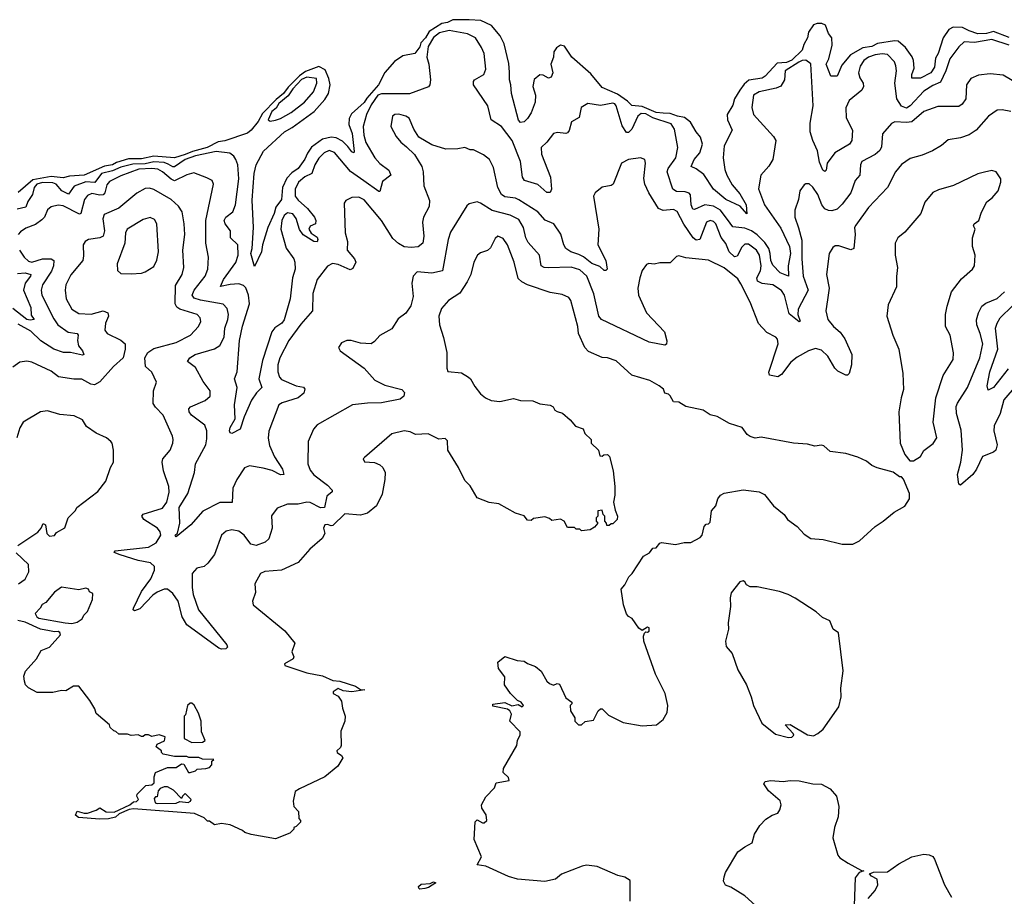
# Model space of a CAD drawing. Extents: x 2293139 to 2515392, y 824115 to 1006937.
# Tile 296 of 417: x 2378164 to 2383827, y 990888 to 995930. Entities that reach past the tile are written whole.
import ezdxf

# ---------------------------------------------------------------- set-up
doc = ezdxf.new("R2010")
doc.units = 0

msp = doc.modelspace()

# ---------------------------------------------------------------- linework, layer by layer
at = {"layer": '0CON10XD'}
for points in [[(2383855, 995827.8), (2383765, 995862.9), (2383725, 995850.8), (2383675, 995849.6), (2383625, 995865.2), (2383585.8, 995885.8), (2383533.4, 995886.6), (2383507.3, 995872.7), (2383475.6, 995825), (2383446.9, 995735), (2383431, 995709), (2383425, 995657.1), (2383404.4, 995625), (2383345, 995593.8), (2383295, 995593.8), (2383294.2, 995615), (2383307.9, 995652.1), (2383303.8, 995695), (2383297.3, 995717.3), (2383259.3, 995769.3), (2383216.2, 995806.2), (2383195, 995809.2), (2383097.6, 995792.4), (2383065, 995774.9), (2383012.5, 995767.5), (2382942.4, 995727.6), (2382891.9, 995668.1), (2382865.4, 995604.6), (2382830, 995605), (2382802.9, 995675), (2382817.8, 995705), (2382837.4, 995782.6), (2382835.5, 995825), (2382815, 995851.5), (2382798.2, 995898.2), (2382777.9, 995907.9), (2382751.3, 995908.7), (2382730.5, 995899.5), (2382701.1, 995858.9), (2382694.7, 995825), (2382673.6, 995786.4), (2382665.1, 995755), (2382605, 995697.4), (2382575, 995684.2), (2382519.9, 995680.1), (2382450.8, 995605), (2382434.3, 995594.3), (2382358.6, 995581.4), (2382330.7, 995559.3), (2382305.1, 995524.9), (2382274.8, 995475.2), (2382265, 995437.8), (2382232.5, 995385), (2382234.7, 995354.7), (2382261.9, 995295), (2382216.3, 995203.7), (2382210.5, 995135), (2382218.8, 995068.8), (2382231.1, 995035), (2382261, 994981), (2382305, 994928.5), (2382342.9, 994865), (2382346.4, 994813.6), (2382307.3, 994857.3), (2382225.7, 994895), (2382155, 994955.8), (2382099.1, 995039.1), (2382055, 995071.8), (2382026.2, 995085), (2382043.3, 995125), (2382075.4, 995164.6), (2382090.6, 995215), (2382080.6, 995255), (2382055, 995284.2), (2382021.4, 995341.4), (2381988.2, 995368.2), (2381947.1, 995375), (2381905, 995390.9), (2381865, 995393.1), (2381825, 995396.8), (2381745, 995431.2), (2381685, 995436.2), (2381660.8, 995460.8), (2381602, 995502), (2381515, 995539.2), (2381448.6, 995618.6), (2381339.7, 995715), (2381297.4, 995777.4), (2381275, 995784.4), (2381251.2, 995768.8), (2381237.1, 995745), (2381234.1, 995715), (2381219.7, 995675), (2381231.1, 995625), (2381220.7, 995599.3), (2381205, 995593.1), (2381175, 995611.8), (2381155, 995612.7), (2381123.9, 995586.1), (2381115.2, 995545), (2381131.5, 995495), (2381128.6, 995455), (2381105, 995394.5), (2381085, 995362.1), (2381065, 995343.1), (2381045, 995339.4), (2381032.3, 995352.3), (2380992.7, 995505), (2380989.5, 995555), (2380980.4, 995585), (2380981.9, 995628.1), (2380977.7, 995677.7), (2380951.2, 995791.2), (2380928, 995838), (2380877.1, 995897.1), (2380816.1, 995926.1), (2380749.8, 995929.8), (2380655, 995930), (2380625, 995913.6), (2380591.2, 995908.8), (2380518.8, 995861.2), (2380498.4, 995825), (2380472.2, 995797.8), (2380465, 995773.7), (2380437.5, 995735), (2380367.3, 995722.7), (2380320.1, 995689.9), (2380264.4, 995625.6), (2380227, 995555), (2380160.7, 995479.3), (2380145, 995453), (2380071.9, 995388.1), (2380058.4, 995361.6), (2380057.3, 995327.3), (2380075.9, 995275), (2380087.4, 995172.6), (2380085, 995163.8), (2380075, 995170), (2380051, 995201), (2380020.8, 995230.8), (2379985, 995251.2), (2379955, 995253.9), (2379905, 995243.7), (2379842.7, 995197.3), (2379818.6, 995161.4), (2379805, 995127.7), (2379766.1, 995075), (2379730.2, 995049.8), (2379701.4, 995018.6), (2379675.2, 994965), (2379670.4, 994895), (2379637.7, 994852.3), (2379628.3, 994815), (2379590.4, 994735), (2379560, 994635), (2379554.3, 994595.7), (2379515, 994510), (2379493, 994585), (2379501.2, 994615), (2379508.7, 994735), (2379502.2, 994892.2), (2379513.6, 995045), (2379524.2, 995095), (2379566.9, 995173.1), (2379687.8, 995285), (2379730.5, 995309.5), (2379857.3, 995402.7), (2379919, 995471), (2379939.7, 995505), (2379950, 995555), (2379942.4, 995592.4), (2379921.7, 995641.7), (2379885, 995660.8), (2379808, 995632), (2379772.6, 995607.4), (2379708.3, 995541.7), (2379681.1, 995505), (2379638.8, 995471.2), (2379560.1, 995389.9), (2379535, 995344.8), (2379495, 995293.7), (2379475, 995277.3), (2379345, 995233.9), (2379305, 995227.8), (2379243.1, 995195), (2379157.2, 995172.8), (2379115.4, 995154.6), (2379055, 995135.3), (2378935, 995145.9), (2378865, 995129.1), (2378789.3, 995130.7), (2378720.4, 995109.6), (2378697.1, 995095), (2378652, 995088), (2378535.6, 995035), (2378450.2, 995029.8), (2378415, 995019.7), (2378345, 995028.4), (2378240.1, 995009.9), (2378155, 994935.4)], [(2383855, 995783.5), (2383755, 995816.2), (2383655, 995799.2), (2383597, 995803), (2383565, 995774.5), (2383513.3, 995705), (2383490.8, 995635), (2383459.5, 995570.5), (2383415, 995551.8), (2383365, 995519.5), (2383285, 995433.9), (2383265, 995420.2), (2383235, 995433), (2383208.4, 995475), (2383197.3, 995565), (2383206, 995635), (2383204, 995664), (2383195, 995686.9), (2383155, 995729.2), (2383125, 995734.4), (2383085, 995727.4), (2383045.7, 995714.3), (2383018.2, 995695), (2382998.1, 995661.9), (2382988.9, 995625), (2382995.9, 995595.9), (2383015, 995565.8), (2383016.4, 995545), (2383007.5, 995525), (2382933.8, 995465), (2382915, 995423.3), (2382918.2, 995365), (2382954, 995294), (2382950.8, 995235), (2382935.8, 995215), (2382852.5, 995165), (2382808.5, 995105), (2382801.8, 995065), (2382795, 995056.7), (2382782.6, 995065), (2382765, 995110.8), (2382753.3, 995175), (2382725.3, 995235), (2382710.3, 995285), (2382709.7, 995335), (2382728.6, 995435), (2382715, 995675.6), (2382685, 995696.4), (2382665, 995696.2), (2382645, 995686.3), (2382566.5, 995635), (2382562, 995585), (2382541.4, 995548.6), (2382515, 995536.8), (2382418, 995515), (2382385, 995495.6), (2382374.5, 995425), (2382384.5, 995385), (2382498.9, 995258.9), (2382512.9, 995235), (2382495, 995126.7), (2382473, 995087), (2382426, 995035), (2382412.9, 994957.1), (2382447.7, 994865), (2382541, 994731), (2382591.1, 994625), (2382597, 994585), (2382583.7, 994515), (2382586.2, 994455), (2382538.8, 994475), (2382495, 994518.2), (2382483.4, 994545), (2382481.2, 994585), (2382471.9, 994615), (2382449.5, 994649.5), (2382405, 994692.1), (2382372.2, 994715), (2382335, 994730.9), (2382265, 994737.8), (2382250.5, 994759.5), (2382195, 994833.8), (2382155, 994858), (2382105, 994864.4), (2382045, 994839.1), (2382035, 994840.6), (2382025.8, 994865), (2382022.1, 994922.1), (2382015, 994932.7), (2381990.8, 994940.8), (2381941.2, 994941.2), (2381921.1, 994955), (2381887.5, 995055), (2381894, 995075), (2381937.1, 995135), (2381948.4, 995195), (2381930.5, 995300.5), (2381911.9, 995331.9), (2381805.8, 995365.8), (2381765, 995389.3), (2381739.2, 995390.8), (2381718.8, 995375), (2381685, 995300.8), (2381665, 995281.8), (2381655, 995281.5), (2381629.2, 995319.2), (2381594.7, 995434.7), (2381586.6, 995446.6), (2381575, 995449.6), (2381505, 995435.7), (2381431.9, 995448.1), (2381394.3, 995425.7), (2381381.7, 995368.3), (2381337.6, 995342.4), (2381325, 995293.3), (2381315, 995278.6), (2381305, 995274.5), (2381258, 995282), (2381234.6, 995275.4), (2381195.7, 995225), (2381163.3, 995195), (2381166.1, 995156.1), (2381217.3, 995025), (2381222.5, 994955), (2381215, 994936.7), (2381195, 994936), (2381145, 994982.2), (2381067.1, 995005), (2381055.5, 995025), (2381045.3, 995115), (2380996.4, 995235), (2380935, 995315.6), (2380875.6, 995355), (2380856.9, 995435), (2380773.5, 995555), (2380773.5, 995575), (2380780, 995585), (2380832.9, 995615), (2380845.6, 995645), (2380835.7, 995735), (2380819.6, 995769.6), (2380785.5, 995825.5), (2380739.1, 995849.1), (2380635, 995867.7), (2380578.9, 995855), (2380545, 995827.6), (2380513.2, 995775), (2380505.6, 995715), (2380518.1, 995675), (2380527.5, 995585), (2380523.3, 995555), (2380516, 995544), (2380406.4, 995503.6), (2380245, 995504.3), (2380224.8, 995495), (2380185, 995441.1), (2380159, 995385), (2380140.2, 995315), (2380143.4, 995265), (2380155, 995224.5), (2380207.6, 995135), (2380235, 995102.5), (2380286.9, 995065), (2380298.9, 995035), (2380249.9, 995000.1), (2380235, 994942.5), (2380228.8, 994941.2), (2380143.4, 995003.4), (2380066.6, 995056.6), (2379975, 995166.7), (2379945, 995177.5), (2379915, 995163.9), (2379885, 995134.5), (2379861.1, 995095), (2379844.8, 995045.2), (2379805, 995026.8), (2379766.8, 994995), (2379748.3, 994955), (2379749.4, 994915), (2379765, 994891.6), (2379819.7, 994845), (2379860, 994795), (2379867.3, 994775), (2379865, 994756.7), (2379835, 994743.1), (2379827.7, 994725), (2379841.3, 994701.3), (2379875, 994679.2), (2379879.5, 994665), (2379875, 994652.9), (2379855.6, 994654.4), (2379795, 994693.6), (2379773.8, 994723.8), (2379755, 994786.9), (2379735, 994813.8), (2379705, 994819.1), (2379685, 994804.6), (2379672.2, 994775), (2379665.6, 994725), (2379696.3, 994616.3), (2379740.5, 994555), (2379747.5, 994535), (2379749.2, 994495), (2379734.1, 994445.9), (2379720.4, 994325), (2379685, 994204), (2379671.1, 994185), (2379631.4, 994158.6), (2379614.4, 994135.6), (2379560.2, 993969.8), (2379539.2, 993865), (2379556.4, 993815), (2379525.9, 993784.1), (2379497.4, 993742.6), (2379454.6, 993645), (2379433.1, 993575), (2379385, 993550), (2379375, 993553.8), (2379370.4, 993565), (2379374.7, 993585), (2379403.5, 993635), (2379400, 993715), (2379415.5, 993815), (2379399.4, 993865), (2379415.2, 993904.8), (2379429.2, 994085), (2379446.6, 994166.6), (2379485.2, 994295), (2379480.7, 994345), (2379465, 994388.5), (2379452.1, 994402.1), (2379425, 994410.4), (2379375, 994407.2), (2379320, 994395), (2379336.8, 994435), (2379406.4, 994533.6), (2379421.3, 994575), (2379418.6, 994635), (2379376.5, 994675), (2379376.5, 994715), (2379346, 994755), (2379340.9, 994775), (2379350.5, 994795), (2379390.9, 994825), (2379405.2, 994864.8), (2379424.7, 995015), (2379418, 995095), (2379408.2, 995125), (2379395, 995145.8), (2379372.6, 995162.6), (2379295, 995171.4), (2379175, 995146.8), (2379115, 995125.2), (2379055, 995083.2), (2379045, 995083), (2379018.3, 995098.3), (2378995, 995108.3), (2378935, 995112.6), (2378885, 995100.6), (2378815, 995099.7), (2378745, 995082.1), (2378698.5, 995061.5), (2378635.6, 995045), (2378596.4, 994993.6), (2378545, 994998.4), (2378476.9, 994973.1), (2378445, 994927.5), (2378405.9, 994945.9), (2378373.6, 994985), (2378355, 994992.6), (2378295, 994992.9), (2378263.2, 994985), (2378247.1, 994965), (2378237.1, 994925), (2378210.5, 994885), (2378199.1, 994850.9), (2378149, 994841)], [(2379605, 995346.7), (2379635, 995352.7), (2379665, 995361.6), (2379725, 995396.5), (2379802.6, 995455), (2379854.8, 995515), (2379873.2, 995565), (2379871.2, 995591.2), (2379815, 995600.4), (2379784.6, 995585.4), (2379735, 995532.9), (2379708.2, 995491.8), (2379655, 995447.5), (2379638.9, 995421.1), (2379615, 995401.7), (2379593.3, 995353.3), (2379605, 995346.7)], [(2383915, 995555.5), (2383821.1, 995611.1), (2383745, 995618.5), (2383678.3, 995611.7), (2383635, 995591.4), (2383610, 995555), (2383606.5, 995475), (2383585, 995444.3), (2383565, 995430), (2383445, 995431.1), (2383365, 995401.2), (2383295, 995343.4), (2383265, 995338.6), (2383197.5, 995342.5), (2383177.3, 995332.7), (2383127.2, 995272.8), (2383120.4, 995199.6), (2383111.5, 995178.5), (2383085.2, 995154.8), (2383007.8, 995115), (2382999.1, 995095), (2382995.6, 995035), (2382968.5, 995005), (2382944.7, 994935), (2382895, 994869.6), (2382865, 994840.5), (2382835, 994830), (2382815, 994832.2), (2382795, 994843.1), (2382777.1, 994865), (2382755, 994924.3), (2382725, 994967.5), (2382705, 994985.8), (2382685, 994986.7), (2382675, 994980), (2382650.8, 994945), (2382644.2, 994895), (2382622.2, 994835), (2382622.7, 994795), (2382643.4, 994733.4), (2382662.2, 994662.2), (2382662, 994555), (2382670, 994455), (2382699.7, 994375), (2382641.3, 994265), (2382639.7, 994235), (2382653.3, 994196.7), (2382647.1, 994192.9), (2382589.2, 994239.2), (2382562, 994345), (2382545, 994372.7), (2382495, 994404.7), (2382435, 994412), (2382406.8, 994426.8), (2382404.2, 994445), (2382423.9, 994486.1), (2382428.1, 994515), (2382419.3, 994575), (2382401.6, 994605), (2382355, 994638.4), (2382335, 994639.1), (2382318.2, 994621.8), (2382290.8, 994569.1), (2382275, 994565.4), (2382244.3, 994595), (2382225, 994642.7), (2382198, 994678), (2382167.3, 994755), (2382155, 994769.6), (2382135, 994776), (2382115, 994765.5), (2382095.2, 994714.8), (2382075, 994665.5), (2382055, 994661.2), (2382038.1, 994675), (2381983.9, 994753.9), (2381945, 994827.5), (2381925, 994839.2), (2381865, 994833.5), (2381838.2, 994845), (2381782.2, 994935), (2381758.8, 994985), (2381753.9, 995016.1), (2381764.3, 995104.3), (2381758.8, 995125), (2381735, 995135.7), (2381665, 995126.5), (2381625.6, 995104.4), (2381576.7, 994985), (2381565, 994976.2), (2381515, 994966.7), (2381474, 994935), (2381464.3, 994915), (2381494.4, 994725.6), (2381489.1, 994635), (2381535.8, 994545), (2381543.3, 994495), (2381535, 994486.7), (2381525, 994488), (2381501.2, 994511.2), (2381455, 994527.9), (2381407, 994567), (2381380.1, 994580.1)], [(2383865, 995401.8), (2383815, 995412.5), (2383785, 995409.4), (2383736.9, 995375), (2383665, 995294.4), (2383625, 995267.5), (2383575, 995250), (2383505, 995238.9), (2383465, 995206.7), (2383413.4, 995176.6), (2383355, 995150), (2383285, 995132.2), (2383235, 995097.1), (2383201.1, 995055), (2383154.7, 994965.3), (2383045, 994850.8), (2382972.2, 994747.8), (2382965.6, 994734.4), (2382969.6, 994695), (2382961.9, 994615), (2382945, 994606.5), (2382875, 994629.2), (2382855, 994628.9), (2382840.7, 994619.3), (2382818.8, 994585), (2382804.3, 994465), (2382818.9, 994385), (2382810.4, 994319.6), (2382800.9, 994255), (2382811.8, 994205), (2382844.5, 994165), (2382882, 994132), (2382909.1, 994095), (2382949.5, 994005), (2382947.9, 993945), (2382934.3, 993895), (2382925, 993885.7), (2382915, 993885.6), (2382868.9, 993908.9), (2382851.9, 993925), (2382811.4, 993995), (2382775, 994028.5), (2382741.4, 994038.6), (2382700, 994025), (2382635, 993989.2), (2382599.9, 993960.1), (2382545, 993889.2), (2382525, 993876), (2382515, 993877.5), (2382476.2, 993886.2), (2382472.3, 993902.3), (2382525.5, 994065), (2382523.2, 994093.2), (2382513.8, 994105), (2382460.7, 994130.7), (2382413.5, 994183.5), (2382365.5, 994305), (2382311, 994411)], [(2381380.1, 994580.1), (2381334.3, 994595), (2381305.6, 994615), (2381292.9, 994635), (2381276, 994696), (2381235.6, 994755.6), (2381186.2, 994776.2), (2381144.7, 994824.7), (2381035, 994894.2), (2381015, 994903.1), (2380955, 994910.9), (2380935, 994923.8), (2380913.7, 994965), (2380889.2, 995079.2), (2380865.4, 995125.4), (2380832.6, 995152.6), (2380775, 995182), (2380755, 995180.8), (2380725, 995195.8), (2380685, 995187.5), (2380615, 995185.6), (2380535, 995210.4), (2380459.2, 995255), (2380431.2, 995301.2), (2380405, 995364.4), (2380385, 995376.1), (2380345, 995386.2), (2380322.5, 995385), (2380308.8, 995375), (2380298.8, 995315), (2380328.7, 995258.7), (2380355.8, 995225.8), (2380388.7, 995198.7), (2380435.5, 995155.5), (2380477.8, 995085), (2380485.5, 995055), (2380488.2, 994975), (2380520.3, 994890.3), (2380519.4, 994855), (2380487.5, 994795), (2380480, 994765), (2380489.1, 994685), (2380482.9, 994645), (2380456.2, 994623.8), (2380415, 994620.4), (2380375, 994624.6), (2380341.9, 994641.9), (2380311.2, 994671.2), (2380244.6, 994775), (2380145, 994893.5), (2380115, 994910), (2380075, 994908.1), (2380039.7, 994890.3), (2380030.8, 994875), (2380036.3, 994705), (2380048.9, 994655), (2380046.9, 994605), (2380090.6, 994555), (2380097.8, 994535), (2380080.6, 994499.4), (2380065, 994490.5), (2379995, 994521.6), (2379962.6, 994527.4), (2379935, 994512.5), (2379875.3, 994435), (2379849.5, 994355), (2379848.8, 994255), (2379781.5, 994178.5), (2379711.9, 994085), (2379660, 993985), (2379649.3, 993945), (2379649.6, 993905), (2379659.1, 993875), (2379670.4, 993860.4), (2379754.5, 993824.5), (2379797.3, 993817.3), (2379804.5, 993805), (2379797.8, 993782.2), (2379765.3, 993755), (2379674.1, 993725.9), (2379655.4, 993714.6), (2379597.2, 993562.8), (2379594.1, 993524.1), (2379600.9, 993480.9), (2379629.1, 993415), (2379675.5, 993345), (2379683.3, 993315), (2379665, 993312.5), (2379616.8, 993336.8), (2379565, 993350.8), (2379485, 993364.5), (2379456.9, 993353.1), (2379413.4, 993285), (2379390.6, 993235), (2379386.9, 993153.1), (2379315, 993153.8), (2379217.3, 993102.7), (2379148.1, 993025), (2379065, 992956.7), (2379060.8, 992960.8), (2379058.8, 992965), (2379072.7, 992977.3), (2379084.5, 993035), (2379080.7, 993125), (2379130.5, 993205), (2379170.3, 993325), (2379174.4, 993375), (2379235.2, 993484.8), (2379241.2, 993518.8), (2379239.6, 993565), (2379228.1, 993598.1), (2379152.1, 993655), (2379138.8, 993675), (2379137.5, 993692.5), (2379146.4, 993703.6), (2379230.8, 993739.3), (2379259.1, 993765), (2379260.4, 993795), (2379219.6, 993849.6), (2379175, 993929.4), (2379129.2, 993965), (2379141.9, 993985), (2379174.3, 994005), (2379285, 994037.1), (2379315, 994055.6), (2379340.3, 994105), (2379343.7, 994155), (2379361.8, 994205), (2379365.3, 994235.3), (2379358.2, 994268.2), (2379333.9, 994293.9), (2379205, 994316.4), (2379168.5, 994328.5), (2379156.9, 994345), (2379166.8, 994375), (2379230.3, 994455), (2379245.9, 994495), (2379250, 994565), (2379234.1, 994645), (2379234.7, 994775), (2379279.4, 994985), (2379272, 995005), (2379241.3, 995021.3), (2379165, 995048.5), (2379125, 995038.2), (2379055, 995003.7), (2379035, 995012.2), (2378985, 995055.7), (2378959.5, 995069.5), (2378925, 995074.5), (2378850.3, 995069.7), (2378745, 995031.7), (2378680.5, 994999.5), (2378665, 994979.5), (2378653.8, 994935), (2378645, 994922.8), (2378625, 994921), (2378579.5, 994930.5), (2378555, 994919.7), (2378536.2, 994895), (2378515.2, 994814.8), (2378508.8, 994811.2), (2378415, 994858.9), (2378385, 994863.1), (2378345, 994854.4), (2378325, 994835.8), (2378306.8, 994795), (2378291.7, 994778.3), (2378255, 994752.7), (2378199.4, 994730.6), (2378169.3, 994710.7), (2378155.8, 994695)], [(2383305, 993392.5), (2383345, 993417.5), (2383365, 993452.5), (2383417.7, 993492.3), (2383438, 993525), (2383418, 993615), (2383433.1, 993755), (2383475.7, 993884.3), (2383532, 993975), (2383535.7, 994014.3), (2383515.7, 994115), (2383488, 994165), (2383488.1, 994235), (2383497.4, 994282.6), (2383524.2, 994365), (2383580.3, 994439.7), (2383643.3, 994495), (2383655.9, 994514.1), (2383658.8, 994575), (2383643.3, 994625), (2383643.3, 994675), (2383660, 994725), (2383650, 994745), (2383653.3, 994755), (2383681.2, 994775), (2383696.4, 994823.6), (2383727, 994883), (2383757.5, 994905), (2383792.5, 994945), (2383807.5, 994995), (2383806.7, 995015), (2383780, 995055), (2383755, 995062.5), (2383712.5, 995052.5), (2383675, 995043.3), (2383535, 994976.2), (2383447.7, 994952.3), (2383415, 994936.2), (2383370.3, 994879.7), (2383346.2, 994815), (2383255, 994708.8), (2383214, 994675), (2383199.2, 994645), (2383200, 994575), (2383212.9, 994505), (2383206.1, 994453.9), (2383207.3, 994392.7), (2383159.5, 994290.5), (2383152, 994225), (2383186.1, 994116.1), (2383221.2, 994035), (2383244, 993895), (2383247.7, 993802.3), (2383233.8, 993755), (2383221.2, 993675), (2383227.5, 993495), (2383255, 993430), (2383283.3, 993393.3), (2383305, 993392.5)], [(2382311, 994411), (2382295, 994438.9), (2382215, 994502.7), (2382125, 994547.1), (2381995, 994559.6), (2381955, 994572.5), (2381941.2, 994568.8), (2381905, 994531.4), (2381845, 994530.9), (2381813.6, 994523.6), (2381783, 994527), (2381768.3, 994521.7), (2381745, 994486.7), (2381730.6, 994445), (2381719.1, 994385), (2381722.7, 994345), (2381768.7, 994245), (2381871.9, 994135), (2381886.6, 994083.4), (2381885, 994063.3), (2381875, 994058.8), (2381785, 994074.4), (2381510.8, 994205), (2381494.6, 994225), (2381466.1, 994353.9), (2381426.1, 994455), (2381385, 994491.2), (2381335, 994507.5), (2381203.4, 994503.4), (2381181.2, 994505), (2381163.8, 994513.8), (2381153.5, 994575), (2381088.3, 994648.3), (2381075, 994676.2), (2381062.5, 994735), (2381035, 994780), (2380986, 994805), (2380882.3, 994832.3), (2380815, 994875.7), (2380795, 994881.9), (2380749.2, 994870.8), (2380735, 994858.8), (2380642.7, 994707.3), (2380627.7, 994665), (2380595.6, 994485), (2380535, 994473.1), (2380450.2, 994479.8), (2380428, 994455), (2380420, 994415), (2380427.4, 994337.4), (2380414.4, 994285), (2380385, 994241.2), (2380340, 994210), (2380305, 994152), (2380235.7, 994114.3), (2380205, 994078.8), (2380185, 994066.2), (2380125, 994070), (2380070, 994085), (2380045, 994085.8), (2380015, 994071.2), (2379997.5, 994045), (2380006.7, 994025), (2380145.3, 993925.3), (2380207.6, 993857.6), (2380265, 993827.2), (2380362.9, 993802.9), (2380377.1, 993785), (2380373.1, 993765), (2380353.2, 993746.8), (2380245, 993726.2), (2380165.4, 993725.4), (2380077.5, 993715), (2379875, 993600.8), (2379854.4, 993575.6), (2379822.5, 993505), (2379821.5, 993375), (2379835, 993339.4), (2379855, 993312.7), (2379935, 993253.3), (2379960.8, 993225), (2379962, 993215), (2379930.9, 993189.1), (2379916.7, 993125), (2379895, 993123.4), (2379835, 993152.3), (2379815.4, 993154.6), (2379765, 993144.3), (2379705, 993142.9), (2379645, 993120), (2379613.2, 993076.8), (2379615.6, 993005.6), (2379597.3, 992945), (2379575.2, 992924.8), (2379525, 992905.7), (2379493.9, 992913.9), (2379455, 992965.4), (2379425, 992987.5), (2379385, 992996.7), (2379351.4, 992988.6), (2379325.8, 992965), (2379284, 992855), (2379245.5, 992804.5), (2379225, 992786), (2379183.3, 992775), (2379155.7, 992745), (2379155.3, 992665.3), (2379162.2, 992625), (2379191.9, 992535), (2379355.6, 992335), (2379358.6, 992321.4), (2379348.9, 992311.1), (2379325, 992308.9), (2379310, 992315), (2379125, 992450.4), (2379099, 992495), (2379075.6, 992585), (2379045, 992630), (2379015, 992654.6), (2378995, 992653.9), (2378955, 992637.3), (2378930.3, 992619.7), (2378855, 992542), (2378825, 992530), (2378817.5, 992535), (2378818.8, 992545), (2378865, 992641.9), (2378919.2, 992715), (2378939.2, 992765), (2378939.5, 992785), (2378915.7, 992805.7), (2378845, 992820.2), (2378742.3, 992852.3), (2378707.5, 992865), (2378712.5, 992875), (2378905, 992895.5), (2378949.4, 992920.6), (2378975.9, 992965), (2378972.1, 992985), (2378957.3, 993005), (2378878.1, 993055), (2378865.8, 993075), (2378875, 993085.5), (2378985, 993121.5), (2379011.1, 993155), (2379023.6, 993213.6), (2379022.5, 993245), (2378992.2, 993335), (2378983.3, 993385), (2378988.1, 993405), (2379030.5, 993455), (2379045.5, 993495), (2379046.4, 993516.4), (2379043.1, 993535), (2378989.4, 993655), (2378945, 993700.8), (2378932.6, 993722.6), (2378934.4, 993795.6), (2378951.2, 993845), (2378925, 993902.5), (2378888, 993935), (2378883.1, 993985), (2378901.4, 994015), (2378935, 994039.5), (2379065, 994074), (2379146.5, 994115), (2379192.5, 994165), (2379205.5, 994195), (2379201.5, 994215), (2379185.6, 994235), (2379085, 994264.8), (2379067.2, 994277.2), (2379057.8, 994295), (2379059.4, 994400.6), (2379098.7, 994465), (2379108.2, 994505), (2379102.3, 994605), (2379113.2, 994695), (2379110.7, 994755), (2379097.9, 994825), (2379077.4, 994857.4), (2379034.5, 994895), (2378935, 994952.5), (2378911.7, 994961.7), (2378885, 994959.5), (2378838.1, 994931.9), (2378734.4, 994845.6), (2378650.7, 994809.3), (2378641.5, 994785), (2378651.4, 994715), (2378645, 994685.6), (2378625, 994674.7), (2378560, 994665), (2378540.8, 994655), (2378529.4, 994635), (2378532.1, 994572.1), (2378526.5, 994545), (2378457.7, 994462.3), (2378429.3, 994405), (2378425.9, 994375), (2378431.4, 994325), (2378464.8, 994264.8), (2378505, 994241.1), (2378575, 994236.4), (2378645, 994256.1), (2378670.6, 994245), (2378674.5, 994225), (2378657.9, 994185), (2378654.5, 994144.5), (2378667.5, 994125), (2378746.6, 994086.6), (2378770, 994065), (2378771.1, 994035), (2378759.5, 993985), (2378704.3, 993935), (2378625, 993846.9), (2378595, 993830.6), (2378573.9, 993833.9), (2378522.4, 993862.4), (2378475, 993862.5), (2378386.7, 993876.7), (2378345, 993909.5), (2378235, 993960), (2378205, 993966.5), (2378165, 993960.6), (2378125, 993930.8)], [(2378805, 994467.5), (2378865, 994472.9), (2378885, 994479.2), (2378935, 994511.2), (2378952.4, 994547.6), (2378962.7, 994595), (2378952.1, 994755), (2378940.5, 994780.5), (2378915, 994792.9), (2378875, 994780.4), (2378783.3, 994725), (2378773.5, 994705), (2378768.5, 994645), (2378724.3, 994525), (2378727, 994487), (2378745, 994470.8), (2378805, 994467.5)], [(2381875.8, 992055), (2381820, 992165), (2381753.3, 992355), (2381752.5, 992385), (2381758.3, 992401.7), (2381765, 992410), (2381775, 992407.5), (2381785, 992413.3), (2381785, 992432.5), (2381775, 992436.7), (2381745, 992417.5), (2381725, 992430), (2381686, 992486), (2381665, 992497.5), (2381655, 992512.5), (2381637.5, 992565), (2381622.5, 992655), (2381645, 992680), (2381667.5, 992725), (2381687.5, 992745), (2381752.5, 992845), (2381786.4, 992863.6), (2381805, 992890), (2381825, 992892.5), (2381845, 992920), (2381855, 992923.3), (2381935, 992912.5), (2381985, 992922.5), (2382025, 992922.5), (2382078.3, 992951.7), (2382090, 992965), (2382100, 993015), (2382111.7, 993028.3), (2382125, 993030), (2382135, 993040), (2382142.5, 993105), (2382168.8, 993135), (2382178.8, 993175), (2382194.3, 993195.7), (2382215, 993206.7), (2382325, 993225.8), (2382417.5, 993215), (2382448.3, 993198.3), (2382500, 993135), (2382560.6, 993085), (2382579.2, 993055), (2382635.8, 993015), (2382675, 992972), (2382715, 992946.2), (2382785, 992940.8), (2382895, 992914), (2382956.1, 992913.9), (2382995, 992933.3), (2383083.3, 993015), (2383130, 993045), (2383192.7, 993097.3), (2383255, 993132.5), (2383282.5, 993175), (2383282.5, 993205), (2383247, 993287), (2383235, 993300), (2383225, 993300), (2383187, 993327), (2383095, 993352.5), (2383065, 993366.7), (2383035, 993391.2), (2382985, 993413.8), (2382915, 993436), (2382826.1, 993446.1), (2382788.8, 993478.8), (2382775, 993483.8), (2382736.4, 993476.4), (2382695, 993488), (2382615, 993493.8), (2382428.3, 993528.3), (2382395, 993523.3), (2382365, 993533.3), (2382347.5, 993545), (2382320, 993585), (2382247, 993607), (2382175, 993648), (2382135, 993658), (2382094.4, 993684.4), (2381995, 993705.7), (2381955, 993730), (2381925, 993732), (2381905, 993766.2), (2381895, 993776.2), (2381875, 993782.5), (2381867.5, 993805), (2381842.5, 993825), (2381787.5, 993855), (2381685, 993886), (2381595, 993968), (2381545, 993984.4), (2381515, 993986.9), (2381435, 994022.2), (2381414.1, 994044.1), (2381378.1, 994125), (2381373.3, 994165), (2381334.2, 994314.2), (2381322.7, 994332.7), (2381285, 994349.2), (2381215, 994360.6), (2381084.6, 994404.6), (2381052.3, 994422.3), (2381031.9, 994441.9), (2381007.5, 994535), (2380970, 994635), (2380945, 994672.5), (2380915, 994684.2), (2380899.1, 994670.9), (2380872.7, 994617.3), (2380855, 994602), (2380815, 994588.6), (2380797.5, 994575), (2380776.9, 994535), (2380758.9, 994465), (2380738.1, 994421.9), (2380695, 994357.1), (2380630.8, 994315), (2380590.8, 994269.2), (2380574.5, 994225), (2380578.9, 994175), (2380602, 994102), (2380620, 994015), (2380621.2, 993925), (2380627.5, 993907.5), (2380705, 993898.1), (2380745, 993874.5), (2380757.3, 993865), (2380780.9, 993820.9), (2380815, 993778.8), (2380843.3, 993755), (2380875, 993740), (2380925, 993733.8), (2381005, 993751.2), (2381045, 993740), (2381115, 993737.5), (2381155, 993720), (2381215, 993712.5), (2381233, 993703), (2381242.5, 993685), (2381255, 993676.7), (2381286.1, 993666.1), (2381329.3, 993629.3), (2381361.7, 993591.7), (2381405, 993577.5), (2381415, 993550), (2381450, 993515), (2381450, 993495), (2381492.5, 993455), (2381501.7, 993421.7), (2381515, 993420), (2381523, 993427), (2381545, 993430), (2381557, 993417), (2381577.5, 993335), (2381587.5, 993245), (2381587.5, 993195), (2381580, 993155), (2381588.3, 993108.3), (2381602.5, 993075), (2381600, 993055), (2381575, 993030), (2381565, 993030), (2381555, 993020), (2381541.7, 993021.7), (2381540, 993035), (2381530, 993045), (2381530, 993075), (2381520, 993085), (2381515, 993110), (2381490, 993105), (2381490, 993075), (2381480, 993065), (2381480, 993045), (2381490, 993035), (2381469.3, 993010.7), (2381445, 992996.7), (2381395, 992990), (2381385, 993000), (2381365, 993000), (2381355, 993010), (2381315, 993010), (2381296.4, 993046.4), (2381275, 993056.7), (2381225, 993050), (2381211.7, 993061.7), (2381185, 993070), (2381118.3, 993061.7), (2381105, 993050), (2381085, 993052.5), (2381065, 993077.5), (2381015, 993092.5), (2380920, 993145), (2380865, 993153.3), (2380795, 993180), (2380755, 993250), (2380725, 993280), (2380687.5, 993355), (2380626.7, 993455), (2380625, 993507.5), (2380611.7, 993521.7), (2380575, 993517.5), (2380512.5, 993547.5), (2380440, 993545), (2380410.5, 993560.5), (2380375, 993565.7), (2380305, 993548.6), (2380147, 993413), (2380140, 993405), (2380147, 993387), (2380205, 993384.2), (2380235, 993370), (2380253.6, 993353.6), (2380266.1, 993326.1), (2380264.7, 993285.3), (2380248.2, 993201.8), (2380216.8, 993133.2), (2380165, 993091.8), (2380125, 993081.2), (2380035, 993087.5), (2379965, 993021.4), (2379955, 993018.1), (2379935, 993026.1), (2379919.2, 993025), (2379910.9, 993005), (2379918.6, 992975), (2379904.5, 992945.5), (2379832, 992885), (2379765, 992807.5), (2379670, 992765), (2379575, 992757.1), (2379550, 992745), (2379517.5, 992685), (2379520, 992635), (2379502.5, 992585), (2379507.5, 992565), (2379690, 992415), (2379746.7, 992345), (2379728.8, 992295), (2379740, 992265), (2379736.7, 992255), (2379686.7, 992225), (2379688.8, 992215), (2379815, 992172.9), (2379905, 992156.1), (2379965, 992129.6), (2380005, 992126.1), (2380095, 992096.5), (2380125, 992077.5), (2380150, 992075), (2380074.6, 992064.6), (2380025, 992069.2), (2379995, 992084.3), (2379967.5, 992065), (2379967.5, 992055), (2379995, 992040), (2380015, 992010), (2380020.7, 991970.7), (2380036.7, 991925), (2380033.3, 991895), (2380011.7, 991838.3), (2380013.3, 991755), (2380010, 991745), (2379987.5, 991725), (2379990, 991715), (2380015, 991697.5), (2380022.5, 991685), (2379993, 991637), (2379920, 991575), (2379773, 991507), (2379748.3, 991491.7), (2379737.5, 991435), (2379740, 991405), (2379767, 991377), (2379770, 991335), (2379780, 991325), (2379780, 991315), (2379755, 991290), (2379740, 991285), (2379740, 991275), (2379718.3, 991251.7), (2379635, 991218.8), (2379495, 991243.3), (2379460, 991255), (2379445, 991267.5), (2379375, 991300), (2379325, 991307.5), (2379285, 991300), (2379255, 991320), (2379245, 991320), (2379225, 991340), (2379170, 991365), (2378818.9, 991391.1), (2378793.3, 991386.7), (2378737.1, 991362.9), (2378715, 991343.5), (2378675, 991334.5), (2378625, 991332.2), (2378502.2, 991342.2), (2378484.4, 991355), (2378495, 991378.8), (2378535, 991365.7), (2378555, 991367.1), (2378605, 991383.8), (2378625, 991397.5), (2378662.5, 991375), (2378707.3, 991372.7), (2378797.5, 991415), (2378818, 991432), (2378836, 991434), (2378846.7, 991445), (2378837.5, 991465), (2378840, 991475), (2378890, 991525), (2378925, 991530), (2378938.3, 991541.7), (2378937.5, 991575), (2378945, 991600), (2379015, 991630), (2379065, 991630), (2379095, 991650), (2379108.3, 991648.3), (2379135, 991600), (2379145, 991600), (2379175, 991610), (2379185, 991620), (2379235, 991622.5), (2379255, 991630), (2379270, 991645), (2379270, 991665), (2379280, 991675), (2379215, 991677.5), (2379195, 991686.2), (2379136.4, 991686.4), (2379125, 991692.5), (2379055, 991693.3), (2378990, 991705), (2378980, 991715), (2378980, 991725), (2378948.3, 991748.3), (2378955, 991762.5), (2378997, 991783), (2379000, 991805), (2378966.4, 991816.4), (2378925, 991807.5), (2378905, 991817.5), (2378885, 991817.5), (2378875, 991807.5), (2378865, 991807.5), (2378845, 991817.5), (2378805, 991812.5), (2378785, 991820), (2378735, 991820), (2378717, 991837), (2378705, 991840), (2378685, 991860), (2378680, 991875), (2378605, 991940), (2378596.7, 991966.7), (2378567.5, 992015), (2378505, 992097.5), (2378473, 992097), (2378429.3, 992070.7), (2378405, 992072.5), (2378355, 992061.2), (2378265, 992061.2), (2378215, 992086.7), (2378196.7, 992105), (2378191.2, 992125), (2378188, 992155), (2378197.3, 992182.7), (2378260, 992255), (2378288, 992302), (2378335, 992321.2), (2378398.8, 992391.2), (2378395.8, 992405), (2378385, 992410.8), (2378365, 992408.6), (2378335, 992415.6), (2378284.4, 992424.4), (2378195.5, 992465.5), (2378154.4, 992474.4)], [(2378163.1, 994605), (2378190, 994565), (2378215, 994540.6), (2378235, 994535.3), (2378295, 994554), (2378345, 994554.7), (2378360, 994545), (2378358.9, 994515), (2378346.5, 994483.5), (2378294.6, 994405), (2378287.7, 994375), (2378291.8, 994345), (2378359.7, 994209.7), (2378383.3, 994175), (2378442.8, 994132.8), (2378495.7, 994125), (2378500.9, 994115), (2378497.6, 994085), (2378503.2, 994055), (2378526.4, 994025), (2378533.8, 994005), (2378525, 994000), (2378455.7, 994015.7), (2378416, 994016), (2378361.4, 994035), (2378285, 994082.8), (2378228.7, 994138.7), (2378155, 994178.8)], [(2378151.2, 994471.2), (2378195, 994474.8), (2378228.5, 994465), (2378227.2, 994455), (2378196, 994415), (2378185.6, 994375), (2378227.5, 994275), (2378230.6, 994230.6), (2378247.5, 994205), (2378225, 994201), (2378205, 994205.9), (2378125, 994269.2)], [(2383895, 993826.2), (2383825, 993743.3), (2383803.3, 993665), (2383767.7, 993595), (2383767.3, 993565), (2383785.4, 993485), (2383778.1, 993455), (2383765, 993441.9), (2383702.3, 993417.7), (2383667.7, 993345), (2383645.7, 993314.3), (2383575, 993252.9), (2383565, 993258.8), (2383558.1, 993315), (2383577.6, 993385), (2383587.4, 993455), (2383578.8, 993568.8), (2383551.6, 993665), (2383550.3, 993705), (2383557.5, 993725), (2383615.8, 993815), (2383686, 993985), (2383703.2, 994065), (2383688.9, 994125), (2383669.2, 994175), (2383666.7, 994203.2), (2383679.2, 994245), (2383698.3, 994281.7), (2383720.9, 994299.1), (2383785, 994326), (2383828.9, 994365)], [(2383848.6, 993921.4), (2383765, 993814.6), (2383735, 993798.8), (2383728.2, 993825), (2383743.3, 993905), (2383789.3, 994035), (2383776.9, 994155), (2383785, 994184), (2383803.8, 994215), (2383875, 994284.1)], [(2378153.8, 992906.2), (2378267.7, 992982.3), (2378287.5, 993005), (2378298.3, 993031.7), (2378312.5, 993025), (2378320, 992975), (2378335, 992960), (2378365, 992963.3), (2378375, 992980), (2378423, 993007), (2378443.3, 993065), (2378485, 993107.5), (2378493.3, 993125), (2378612.7, 993217.3), (2378658.8, 993275), (2378686.2, 993355), (2378703.3, 993385), (2378703.3, 993455), (2378695.8, 993495), (2378688, 993505), (2378663.3, 993525), (2378605, 993552.5), (2378549.4, 993589.4), (2378525, 993628.8), (2378478, 993652), (2378395, 993660), (2378325, 993680), (2378284.5, 993675.5), (2378184.8, 993615.2), (2378165, 993583.3), (2378147.9, 993525)], [(2378157.5, 992685), (2378195, 992712.5), (2378217.5, 992755), (2378215, 992797.5), (2378144.1, 992864.1)], [(2382585, 991801.8), (2382605, 991803.3), (2382615.7, 991814.3), (2382612.9, 991825), (2382567.5, 991875), (2382595, 991875.5), (2382695, 991817.1), (2382728.8, 991811.2), (2382755, 991823.8), (2382785, 991850), (2382875, 991977.5), (2382888, 992035), (2382886.2, 992085), (2382900, 992185), (2382872.7, 992402.7), (2382843.3, 992425), (2382823, 992473), (2382781.7, 992491.7), (2382744.1, 992524.1), (2382625, 992602.5), (2382584.3, 992624.3), (2382535, 992640.8), (2382405, 992668), (2382365, 992668.8), (2382345, 992680), (2382335, 992697.5), (2382325, 992702.5), (2382305, 992696.7), (2382256.1, 992633.9), (2382250, 992605), (2382252, 992555), (2382237.9, 992462.1), (2382240, 992425), (2382223.8, 992355), (2382226.7, 992325), (2382262.5, 992285), (2382295, 992190), (2382343.3, 992105), (2382372, 992035), (2382384.3, 991985), (2382432.9, 991885), (2382510.9, 991820.9), (2382585, 991801.8)], [(2378465, 992458.1), (2378495, 992464.2), (2378523.3, 992485), (2378532.5, 992505), (2378554, 992526), (2378582.5, 992595), (2378585, 992630), (2378565, 992640), (2378560, 992655), (2378545, 992660), (2378505, 992650), (2378404.2, 992665.8), (2378365, 992637.5), (2378315, 992577.5), (2378293.6, 992566.4), (2378282.5, 992545), (2378253.3, 992515), (2378262.5, 992495), (2378275, 992488.6), (2378425, 992461.6), (2378465, 992458.1)], [(2381675, 990860), (2381675, 990980), (2381645, 990997.5), (2381605, 991007.5), (2381485, 991060), (2381425, 991067.5), (2381398.3, 991061.7), (2381280, 991015), (2381245, 990987.5), (2381185, 990973.3), (2381027, 990987), (2380975, 991002.5), (2380845, 991062.5), (2380795, 991070), (2380820, 991115), (2380778.8, 991215), (2380783, 991317), (2380795, 991327.5), (2380825, 991310), (2380835, 991310), (2380850, 991325), (2380847, 991357), (2380822.5, 991395), (2380820, 991415), (2380845, 991460), (2380895, 991512.5), (2380905, 991540), (2380980, 991555), (2380975, 991572.5), (2380945, 991600), (2380947, 991623), (2381022.5, 991755), (2381027.5, 991785), (2381043, 991817), (2381042.5, 991835), (2380982.5, 991895), (2380992.5, 991935), (2380982.5, 991955), (2380970, 991965), (2380885, 991982), (2380885, 991992.5), (2380955, 992003.5), (2380993.9, 991983.9), (2381030.7, 991990.7), (2381055, 991977.5), (2381062.5, 991985), (2381047.5, 992005), (2381027.5, 992015), (2380987.5, 992055), (2380953.3, 992105), (2380955, 992150), (2380918.3, 992198.3), (2380913.3, 992235), (2380955, 992267.5), (2381025, 992243.8), (2381065, 992240), (2381085, 992226.7), (2381130.7, 992210.7), (2381163.9, 992183.9), (2381196.4, 992126.4), (2381211.7, 992111.7), (2381235, 992102.5), (2381255, 992112.5), (2381269.3, 992109.3), (2381305, 992030), (2381340, 992005), (2381340, 991995), (2381330, 991985), (2381332.5, 991955), (2381357.5, 991915), (2381357.5, 991895), (2381377.5, 991875), (2381396, 991875), (2381416.4, 991893.6), (2381465, 991901.5), (2381491.5, 991955), (2381504.4, 991965.6), (2381515, 991965.9), (2381550.5, 991930.5), (2381635, 991887), (2381745, 991868.4), (2381826.2, 991873.8), (2381864.5, 991905.5), (2381887.1, 991945), (2381891.4, 991985), (2381875.8, 992055)], [(2379155, 991773.8), (2379215, 991774), (2379230, 991785), (2379210, 991835), (2379207.5, 991895), (2379191.7, 991941.7), (2379167, 991987), (2379155, 992000), (2379145, 992000), (2379130, 991985), (2379117, 991933), (2379110, 991925), (2379110, 991795), (2379155, 991773.8)], [(2382396.1, 990836.1), (2382335, 990892), (2382255, 990940.8), (2382223.1, 990953.1), (2382212.5, 990975), (2382215, 991000), (2382223.8, 991025), (2382295, 991143.3), (2382335, 991173.8), (2382376.7, 991195), (2382391.2, 991245), (2382421.2, 991295), (2382455, 991331.2), (2382492.5, 991355), (2382523.6, 991366.4), (2382536.7, 991385), (2382543.3, 991415), (2382538.3, 991438.3), (2382470, 991495), (2382443.3, 991535), (2382452.1, 991547.9), (2382485, 991555.3), (2382555, 991548.9), (2382594.7, 991555.3), (2382646.6, 991553.4), (2382725, 991536.1), (2382775, 991532.7), (2382825, 991506.4), (2382861.4, 991465), (2382875.5, 991405.5), (2382871.5, 991345), (2382850, 991285), (2382840, 991225), (2382868.9, 991125), (2382880.3, 991110.3), (2382928.9, 991078.9), (2383005, 991037.5), (2383020, 991035), (2382992.5, 991025), (2382968.8, 990995), (2382963.3, 990835)], [(2378955, 991421.2), (2379065, 991424.3), (2379085, 991433.3), (2379133, 991427), (2379147.5, 991435), (2379150, 991445), (2379115, 991480), (2379100, 991465), (2379095, 991450), (2379049.3, 991499.3), (2379015, 991517.5), (2378995, 991517.5), (2378971.7, 991508.3), (2378960, 991495), (2378955, 991460), (2378945, 991460), (2378938.3, 991451.7), (2378942.5, 991425), (2378955, 991421.2)], [(2383043.9, 990876.1), (2383085, 990922.5), (2383100, 990955), (2383095, 990987.5), (2383062.5, 991005), (2383051.7, 991018.3), (2383075, 991027.1), (2383155, 991028.9), (2383221.2, 991075), (2383295, 991115.7), (2383365, 991131.2), (2383395, 991126.7), (2383415, 991116.7), (2383425, 991102.5), (2383483.8, 990955), (2383523.9, 990883.9)], [(2380465, 990930), (2380460, 990935), (2380457.5, 990945), (2380472.3, 990957.7), (2380525, 990962.5), (2380545, 990972.5), (2380557.5, 990965), (2380515, 990938.8), (2380495, 990934), (2380465, 990930)]]:
    msp.add_lwpolyline(points, dxfattribs=at)

doc.saveas('drawing.dxf')
